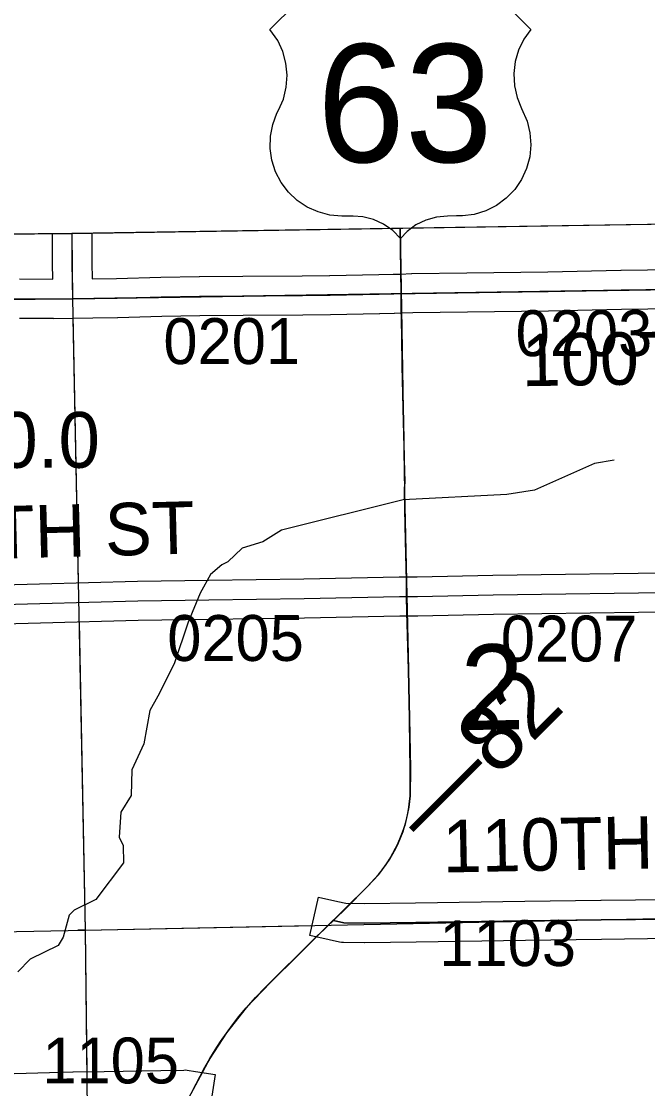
# Model space of a CAD drawing. Extents: x 23.6 to 68.7, y -63 to -29.
# Drawn here: x 48.374 to 49.329, y -34.805 to -33.177 of the extents above; entities that cross this region are included whole.
import ezdxf

# ---------------------------------------------------------------- set-up
doc = ezdxf.new("R2010")
doc.units = 0
for name, color, linetype in [('tdCoClipBndry', 7, 'Continuous'), ('tdCoCoBndry', 7, 'Continuous'), ('tdCoHydroRiver', 7, 'Continuous'), ('tdCoPriCL', 7, 'Continuous'), ('tdCoPrimary', 7, 'Continuous'), ('tdCoPriNonDiv', 7, 'Continuous'), ('tdCoPriNonDivCL', 7, 'Continuous'), ('tdCoSecRdNmbr', 7, 'Continuous'), ('tdCoSecRdTxt', 7, 'Continuous'), ('tdCoSecRteBand', 7, 'Continuous'), ('tdCoSecRteCL', 7, 'Continuous'), ('tdCoSectLine', 7, 'Continuous'), ('tdCoSectLinePart', 7, 'Continuous'), ('tdCoSectNmbr', 7, 'Continuous'), ('tdCoShieldUsRte', 7, 'Continuous'), ('tdCoStrucSecCoName', 7, 'Continuous'), ('tdCoSurfGravel', 7, 'Continuous'), ('tdCoTwpBndryShd', 7, 'Continuous'), ('tdStHwyPriRefPost1', 7, 'Continuous')]:
    doc.layers.add(name, color=color, linetype=linetype)

msp = doc.modelspace()

# ---------------------------------------------------------------- linework, layer by layer
at = {"layer": 'tdCoClipBndry'}
msp.add_lwpolyline([(32.5923, -42.7484), (32.5183, -35.7733), (32.5031, -34.7682), (32.4957, -33.7858), (32.4988, -33.76), (32.5086, -33.7359), (32.5242, -33.7151), (32.5447, -33.699), (32.5687, -33.6888), (32.5944, -33.6851), (36.5353, -33.6387), (37.5451, -33.6329), (39.5046, -33.6092), (41.4955, -33.5687), (42.4818, -33.5704), (43.4945, -33.5446), (44.4809, -33.54), (48.4512, -33.5006), (56.4135, -33.3762)], dxfattribs=at)
at = {"layer": 'tdCoCoBndry'}
for p, q in [((48.4528, -33.6006), (49.4561, -33.5847)), ((49.4561, -33.5847), (48.4528, -33.6006)), ((47.4571, -33.6082), (48.4528, -33.6006)), ((48.4528, -33.6006), (47.4571, -33.6082))]:
    msp.add_line(p, q, dxfattribs=at)
for points in [[(56.4135, -33.3762), (48.4512, -33.5006), (44.4809, -33.54), (43.4945, -33.5446), (42.4818, -33.5704), (41.4955, -33.5687), (39.5046, -33.6092)], [(53.4205, -33.5241), (52.424, -33.5401), (51.427, -33.5565), (50.4445, -33.5691), (49.4558, -33.5847), (48.4525, -33.6006), (47.4567, -33.6082), (47.4353, -33.6084), (46.4575, -33.6183), (46.4433, -33.6186), (45.4539, -33.6298), (44.4817, -33.64), (43.495, -33.6446), (42.5119, -33.6696), (42.483, -33.6703), (41.4975, -33.6686), (40.4923, -33.6896), (39.5062, -33.7091)], [(39.5066, -33.7091), (40.4927, -33.6896), (41.4979, -33.6686), (42.4833, -33.6703), (42.5122, -33.6696), (43.4953, -33.6446), (44.482, -33.64), (45.4542, -33.6298), (46.4436, -33.6186), (46.4578, -33.6183), (47.4356, -33.6084), (47.4571, -33.6082), (48.4528, -33.6006), (49.4561, -33.5847), (50.4448, -33.5691), (51.4274, -33.5565), (52.4244, -33.5401), (53.4208, -33.5241)], [(39.5066, -33.7091), (40.4927, -33.6896), (41.4979, -33.6686), (42.4833, -33.6703), (42.5122, -33.6696), (43.4953, -33.6446), (44.482, -33.64), (45.4542, -33.6298), (46.4436, -33.6186), (46.4578, -33.6183), (47.4356, -33.6084), (47.4571, -33.6082), (48.4528, -33.6006), (49.4561, -33.5847), (50.4448, -33.5691), (51.4274, -33.5565), (52.4244, -33.5401), (53.4208, -33.5241)]]:
    msp.add_lwpolyline(points, dxfattribs=at)
at = {"layer": 'tdCoHydroRiver'}
for points in [[(49.2779, -33.8467), (49.2479, -33.8518), (49.1568, -33.8923), (49.1143, -33.899), (48.9565, -33.9071), (48.7708, -33.9533), (48.7425, -33.971), (48.7111, -33.9808), (48.6892, -34.0016), (48.6798, -34.0064), (48.6626, -34.0208), (48.6471, -34.0494), (48.6287, -34.0938), (48.6072, -34.1572), (48.5825, -34.2064), (48.5701, -34.2285)], [(48.5701, -34.2285), (48.5612, -34.279), (48.5427, -34.3187), (48.5416, -34.3582), (48.526, -34.3836), (48.5233, -34.4215), (48.5298, -34.4341), (48.53, -34.4609), (48.488, -34.5166), (48.4551, -34.5328), (48.4473, -34.5407), (48.4382, -34.574), (48.4304, -34.5867), (48.388, -34.6077), (48.3693, -34.6268)]]:
    msp.add_lwpolyline(points, dxfattribs=at)
at = {"layer": 'tdCoPriCL'}
msp.add_lwpolyline([(48.6351, -34.8086), (48.6469, -34.786), (48.6541, -34.7724), (48.6618, -34.759), (48.6698, -34.7458), (48.6782, -34.7329), (48.687, -34.7202), (48.6961, -34.7077), (48.7056, -34.6955), (48.7172, -34.6817), (48.7312, -34.6659), (48.746, -34.6509), (48.7665, -34.6307), (48.7833, -34.6144), (48.8239, -34.5737), (48.841, -34.5574), (48.8448, -34.5536), (48.8515, -34.547), (48.8691, -34.5296), (48.9014, -34.497), (48.9189, -34.4783), (48.9248, -34.4709), (48.9303, -34.4632), (48.9355, -34.4553), (48.9404, -34.4471), (48.9449, -34.4388), (48.9489, -34.4302), (48.9526, -34.4215), (48.9559, -34.4127), (48.9588, -34.4036), (48.9613, -34.3945), (48.9634, -34.3853), (48.965, -34.3759), (48.9662, -34.3665), (48.9672, -34.3587), (48.9677, -34.317), (48.9665, -34.2652), (48.9645, -34.1663), (48.962, -34.0783), (48.9617, -34.0543), (48.9613, -34.0312), (48.9603, -33.9905), (48.9596, -33.9461), (48.9583, -33.8938), (48.9591, -33.8795), (48.9583, -33.846), (48.9571, -33.7878), (48.9551, -33.7029), (48.9544, -33.6571), (48.9534, -33.6132), (48.9532, -33.5925), (48.9524, -33.5241), (48.952, -33.4928)], dxfattribs=at)
at = {"layer": 'tdCoPrimary'}
for points in [[(48.6355, -34.8086), (48.6473, -34.786), (48.6545, -34.7724), (48.6622, -34.759), (48.6702, -34.7458), (48.6786, -34.7329), (48.6874, -34.7202), (48.6965, -34.7077), (48.706, -34.6955), (48.7175, -34.6817), (48.7316, -34.6659), (48.7464, -34.6509), (48.7669, -34.6307), (48.7836, -34.6144), (48.8243, -34.5737), (48.8413, -34.5574), (48.8501, -34.5487), (48.8519, -34.547), (48.8695, -34.5296), (48.9018, -34.497), (48.9193, -34.4783), (48.9252, -34.4709), (48.9307, -34.4632), (48.9359, -34.4553), (48.9408, -34.4471), (48.9452, -34.4388), (48.9493, -34.4302), (48.953, -34.4215), (48.9563, -34.4127), (48.9592, -34.4036), (48.9617, -34.3945), (48.9637, -34.3853), (48.9654, -34.3759), (48.9666, -34.3665), (48.9676, -34.3587), (48.9681, -34.317), (48.9669, -34.2652), (48.9649, -34.1663), (48.9624, -34.0783), (48.962, -34.0543), (48.9617, -34.0312), (48.9607, -33.9905), (48.96, -33.9461), (48.9587, -33.8938), (48.9595, -33.8795), (48.9587, -33.846), (48.9575, -33.7878), (48.9555, -33.7029), (48.9548, -33.6571), (48.9538, -33.6132), (48.9536, -33.5925), (48.9528, -33.5241), (48.9524, -33.4928)], [(48.9536, -33.5925), (48.9528, -33.5241), (48.9524, -33.4928)], [(48.9536, -33.5925), (48.9528, -33.5241), (48.9524, -33.4928)], [(48.9624, -34.0783), (48.962, -34.0543), (48.9617, -34.0312), (48.9607, -33.9905), (48.96, -33.9461), (48.9587, -33.8938), (48.9595, -33.8795), (48.9587, -33.846), (48.9575, -33.7878), (48.9555, -33.7029), (48.9548, -33.6571), (48.9538, -33.6132), (48.9536, -33.5925)], [(48.9624, -34.0783), (48.962, -34.0543), (48.9617, -34.0312), (48.9607, -33.9905), (48.96, -33.9461), (48.9587, -33.8938), (48.9595, -33.8795), (48.9587, -33.846), (48.9575, -33.7878), (48.9555, -33.7029), (48.9548, -33.6571), (48.9538, -33.6132), (48.9536, -33.5925)], [(48.6355, -34.8086), (48.6473, -34.786), (48.6545, -34.7724), (48.6622, -34.759), (48.6702, -34.7458), (48.6786, -34.7329), (48.6874, -34.7202), (48.6965, -34.7077), (48.706, -34.6955), (48.7175, -34.6817), (48.7316, -34.6659), (48.7464, -34.6509), (48.7669, -34.6307), (48.7836, -34.6144), (48.8243, -34.5737), (48.8413, -34.5574), (48.8501, -34.5487), (48.8519, -34.547), (48.8695, -34.5296), (48.9018, -34.497), (48.9193, -34.4783), (48.9252, -34.4709), (48.9307, -34.4632), (48.9359, -34.4553), (48.9408, -34.4471), (48.9452, -34.4388), (48.9493, -34.4302), (48.953, -34.4215), (48.9563, -34.4127), (48.9592, -34.4036), (48.9617, -34.3945), (48.9637, -34.3853), (48.9654, -34.3759), (48.9666, -34.3665), (48.9676, -34.3587), (48.9681, -34.317), (48.9669, -34.2652), (48.9649, -34.1663), (48.9624, -34.0783)], [(48.6355, -34.8086), (48.6473, -34.786), (48.6545, -34.7724), (48.6622, -34.759), (48.6702, -34.7458), (48.6786, -34.7329), (48.6874, -34.7202), (48.6965, -34.7077), (48.706, -34.6955), (48.7175, -34.6817), (48.7316, -34.6659), (48.7464, -34.6509), (48.7669, -34.6307), (48.7836, -34.6144), (48.8243, -34.5737), (48.8413, -34.5574), (48.8501, -34.5487), (48.8519, -34.547), (48.8695, -34.5296), (48.9018, -34.497), (48.9193, -34.4783), (48.9252, -34.4709), (48.9307, -34.4632), (48.9359, -34.4553), (48.9408, -34.4471), (48.9452, -34.4388), (48.9493, -34.4302), (48.953, -34.4215), (48.9563, -34.4127), (48.9592, -34.4036), (48.9617, -34.3945), (48.9637, -34.3853), (48.9654, -34.3759), (48.9666, -34.3665), (48.9676, -34.3587), (48.9681, -34.317), (48.9669, -34.2652), (48.9649, -34.1663), (48.9624, -34.0783)]]:
    msp.add_lwpolyline(points, dxfattribs=at)
at = {"layer": 'tdCoPriNonDiv'}
msp.add_lwpolyline([(48.9521, -33.4925), (48.9584, -33.8938), (48.9645, -34.1663), (48.9673, -34.3586), (48.9651, -34.3759), (48.9589, -34.4036), (48.949, -34.4302), (48.9356, -34.4553), (48.9189, -34.4782), (48.9014, -34.497), (48.7665, -34.6307), (48.7172, -34.6817), (48.687, -34.7201), (48.6618, -34.759), (48.6294, -34.8196)], dxfattribs=at)
at = {"layer": 'tdCoPriNonDivCL'}
for points in [[(48.9532, -33.5925), (48.9524, -33.5241), (48.952, -33.4928)], [(48.9532, -33.5925), (48.9524, -33.5241), (48.952, -33.4928)], [(48.6351, -34.8086), (48.6469, -34.786), (48.6541, -34.7724), (48.6618, -34.759), (48.6698, -34.7458), (48.6782, -34.7329), (48.687, -34.7202), (48.6961, -34.7077), (48.7056, -34.6955), (48.7172, -34.6817), (48.7312, -34.6659), (48.746, -34.6509), (48.7665, -34.6307), (48.7833, -34.6144), (48.8239, -34.5737), (48.841, -34.5574), (48.8497, -34.5487), (48.8515, -34.547), (48.8691, -34.5296), (48.9014, -34.497), (48.9189, -34.4783), (48.9248, -34.4709), (48.9303, -34.4632), (48.9355, -34.4553), (48.9404, -34.4471), (48.9449, -34.4388), (48.9489, -34.4302), (48.9526, -34.4215), (48.9559, -34.4127), (48.9588, -34.4036), (48.9613, -34.3945), (48.9634, -34.3853), (48.965, -34.3759), (48.9662, -34.3665), (48.9672, -34.3587), (48.9677, -34.317), (48.9665, -34.2652), (48.9645, -34.1663), (48.962, -34.0783), (48.9617, -34.0543), (48.9613, -34.0312), (48.9603, -33.9905), (48.9596, -33.9461), (48.9583, -33.8938), (48.9591, -33.8795), (48.9583, -33.846), (48.9571, -33.7878), (48.9551, -33.7029), (48.9544, -33.6571), (48.9534, -33.6132), (48.9532, -33.5925)], [(48.6351, -34.8086), (48.6469, -34.786), (48.6541, -34.7724), (48.6618, -34.759), (48.6698, -34.7458), (48.6782, -34.7329), (48.687, -34.7202), (48.6961, -34.7077), (48.7056, -34.6955), (48.7172, -34.6817), (48.7312, -34.6659), (48.746, -34.6509), (48.7665, -34.6307), (48.7833, -34.6144), (48.8239, -34.5737), (48.841, -34.5574), (48.8497, -34.5487), (48.8515, -34.547), (48.8691, -34.5296), (48.9014, -34.497), (48.9189, -34.4783), (48.9248, -34.4709), (48.9303, -34.4632), (48.9355, -34.4553), (48.9404, -34.4471), (48.9449, -34.4388), (48.9489, -34.4302), (48.9526, -34.4215), (48.9559, -34.4127), (48.9588, -34.4036), (48.9613, -34.3945), (48.9634, -34.3853), (48.965, -34.3759), (48.9662, -34.3665), (48.9672, -34.3587), (48.9677, -34.317), (48.9665, -34.2652), (48.9645, -34.1663), (48.962, -34.0783), (48.9617, -34.0543), (48.9613, -34.0312), (48.9603, -33.9905), (48.9596, -33.9461), (48.9583, -33.8938), (48.9591, -33.8795), (48.9583, -33.846), (48.9571, -33.7878), (48.9551, -33.7029), (48.9544, -33.6571), (48.9534, -33.6132), (48.9532, -33.5925)]]:
    msp.add_lwpolyline(points, dxfattribs=at)
at = {"layer": 'tdCoSecRteBand'}
for points in [[(48.4818, -33.5001), (48.4818, -33.5456), (48.4823, -33.5701), (48.5195, -33.5695), (48.5869, -33.5673), (48.5871, -33.5672), (48.5873, -33.5672), (48.6455, -33.5663), (48.6457, -33.5663), (48.6459, -33.5663), (48.7122, -33.566), (48.8027, -33.5655), (48.8444, -33.5647), (48.8445, -33.5647), (48.8445, -33.5647), (48.9194, -33.5634), (48.9411, -33.563), (48.9525, -33.5626), (48.9693, -33.562), (48.9696, -33.562), (48.9699, -33.562), (49.0535, -33.5607), (49.0535, -33.5607), (49.0536, -33.5607), (49.177, -33.5593), (49.2883, -33.5569), (49.2884, -33.5569), (49.2886, -33.5569), (49.4094, -33.5554)], [(48.3718, -33.5702), (48.4223, -33.5705), (48.4218, -33.5465), (48.4218, -33.5462), (48.4218, -33.5459), (48.4218, -33.5009)], [(49.4101, -33.6154), (49.2894, -33.6168), (49.1781, -33.6193), (49.178, -33.6193), (49.1778, -33.6193), (49.0543, -33.6207), (48.9711, -33.6219), (48.9546, -33.6225), (48.943, -33.6229), (48.9428, -33.6229), (48.9426, -33.6229), (48.9207, -33.6234), (48.9206, -33.6234), (48.9205, -33.6234), (48.8456, -33.6247), (48.8037, -33.6255), (48.8035, -33.6255), (48.8033, -33.6255), (48.7125, -33.626), (48.7125, -33.626), (48.7125, -33.626), (48.6464, -33.6263), (48.5886, -33.6272), (48.5213, -33.6294), (48.521, -33.6295), (48.5208, -33.6295), (48.4833, -33.6301), (48.4533, -33.6306), (48.4234, -33.6311), (48.4234, -33.6311), (48.4233, -33.6311), (48.4233, -33.6305), (48.3715, -33.6302)], [(48.3081, -34.0378), (48.4019, -34.0349), (48.402, -34.0349), (48.4021, -34.0349), (48.5513, -34.0312), (48.5514, -34.0312), (48.5515, -34.0312), (48.6596, -34.0295), (48.6597, -34.0295), (48.6597, -34.0295), (48.8051, -34.0275), (48.9505, -34.0244), (48.9507, -34.0244), (48.9509, -34.0244), (48.9618, -34.0243), (48.9778, -34.0242), (49.0931, -34.0217), (49.0932, -34.0217), (49.0933, -34.0217), (49.3881, -34.0176)], [(49.389, -34.0776), (49.0942, -34.0817), (48.9789, -34.0842), (48.9787, -34.0842), (48.9784, -34.0842), (48.9623, -34.0843), (48.9515, -34.0844), (48.8062, -34.0875), (48.8061, -34.0875), (48.806, -34.0875), (48.6605, -34.0895), (48.5526, -34.0912), (48.4036, -34.0949), (48.3098, -34.0977)], [(49.364, -34.5763), (49.2588, -34.5775), (49.143, -34.5793), (49.143, -34.5793), (49.143, -34.5793), (48.9762, -34.5818), (48.9762, -34.5818), (48.9761, -34.5818), (48.898, -34.5826), (48.8977, -34.5826), (48.8974, -34.5826), (48.8655, -34.5823), (48.8623, -34.5822), (48.8592, -34.5815), (48.8435, -34.578), (48.8142, -34.5714), (48.8274, -34.5129), (48.8567, -34.5195), (48.8693, -34.5223), (48.8977, -34.5226), (48.9754, -34.5218), (49.1421, -34.5193), (49.2579, -34.5175), (49.258, -34.5175), (49.2581, -34.5175), (49.3631, -34.5164)], [(48.2921, -34.7841), (48.4527, -34.7795), (48.453, -34.7795), (48.4533, -34.7795), (48.5006, -34.7791), (48.5873, -34.7775), (48.622, -34.7767), (48.6246, -34.7766), (48.6272, -34.777), (48.64, -34.779), (48.6697, -34.7835), (48.6606, -34.8428)]]:
    msp.add_lwpolyline(points, dxfattribs=at)
at = {"layer": 'tdCoSecRteCL'}
for points in [[(48.4528, -33.6006), (48.4518, -33.5459), (48.4518, -33.5006)], [(48.4528, -33.6006), (48.5203, -33.5995), (48.5878, -33.5972), (48.646, -33.5963), (48.7124, -33.596), (48.8031, -33.5955), (48.845, -33.5947), (48.92, -33.5934), (48.942, -33.5929), (48.9536, -33.5925), (48.9703, -33.592), (49.0539, -33.5907), (49.1775, -33.5893), (49.2889, -33.5869), (49.4098, -33.5854)], [(47.4571, -33.6082), (47.4801, -33.6081), (47.5592, -33.6066), (47.6478, -33.6054), (47.7464, -33.6054), (47.8293, -33.6046), (47.908, -33.6027), (47.9952, -33.6032), (48.0613, -33.6017), (48.0986, -33.6022), (48.1501, -33.6012), (48.2142, -33.6), (48.2914, -33.6002), (48.3716, -33.6002), (48.4468, -33.6007), (48.4528, -33.6006)], [(47.2002, -34.0951), (47.3274, -34.0955), (47.4149, -34.0955), (47.4503, -34.0951), (47.5119, -34.0932), (47.5993, -34.0903), (47.6683, -34.0871), (47.7499, -34.0846), (47.8344, -34.0809), (47.9431, -34.078), (48.0331, -34.0762), (48.1402, -34.0723), (48.2277, -34.0694), (48.3089, -34.0677), (48.4028, -34.0649), (48.552, -34.0612), (48.6601, -34.0595), (48.8056, -34.0575), (48.9511, -34.0544), (48.962, -34.0543), (48.9782, -34.0542), (49.0937, -34.0517), (49.3886, -34.0476)], [(49.3636, -34.5464), (49.2584, -34.5475), (49.1425, -34.5493), (48.9758, -34.5518), (48.8977, -34.5526), (48.8658, -34.5523), (48.8501, -34.5487)]]:
    msp.add_lwpolyline(points, dxfattribs=at)
at = {"layer": 'tdCoSectLine'}
for points in [[(48.4515, -33.5006), (48.4525, -33.6006)], [(48.4525, -33.6006), (49.4558, -33.5847)], [(47.4567, -33.6082), (48.4525, -33.6006)], [(48.4525, -33.6006), (48.4718, -34.5633)], [(48.4718, -34.5633), (49.4717, -34.5432)], [(47.4524, -34.5831), (48.4718, -34.5633)], [(48.4718, -34.5633), (48.4603, -34.5635), (48.4718, -34.5633)], [(48.4718, -34.5633), (48.4718, -34.5633)], [(48.4718, -34.5633), (48.4829, -35.5694)]]:
    msp.add_lwpolyline(points, dxfattribs=at)
at = {"layer": 'tdCoSectLinePart'}
for points in [[(48.4531, -33.6306), (48.4612, -34.0336)], [(48.4624, -34.0936), (48.4718, -34.5633)], [(48.4718, -34.5633), (48.815, -34.5564)], [(47.4524, -34.5831), (48.4718, -34.5633)], [(48.4718, -34.5633), (48.4603, -34.5635), (48.4718, -34.5633)], [(48.4718, -34.5633), (48.4718, -34.5633)], [(48.4718, -34.5633), (48.4742, -34.7792)]]:
    msp.add_lwpolyline(points, dxfattribs=at)
at = {"layer": 'tdCoShieldUsRte'}
msp.add_lwpolyline([(49.0723, -33.1107), (49.1512, -33.1896), (49.1404, -33.2045), (49.1324, -33.2211), (49.1272, -33.2387), (49.125, -33.257), (49.126, -33.2754), (49.13, -33.2933), (49.1369, -33.3104), (49.1453, -33.3295), (49.1497, -33.3473), (49.1511, -33.3657), (49.1493, -33.384), (49.1445, -33.4018), (49.1368, -33.4185), (49.1265, -33.4337), (49.1137, -33.4469), (49.0989, -33.4579), (49.0825, -33.4662), (49.0649, -33.4716), (49.0467, -33.474), (49.0376, -33.4741), (49.0242, -33.4742), (49.0074, -33.4757), (48.9911, -33.4803), (48.9759, -33.4877), (48.9624, -33.4978), (48.9523, -33.5085), (48.9405, -33.4964), (48.9267, -33.4866), (48.9113, -33.4795), (48.895, -33.4753), (48.8803, -33.4742), (48.8632, -33.4742), (48.8449, -33.4726), (48.827, -33.468), (48.8102, -33.4605), (48.7949, -33.4503), (48.7815, -33.4377), (48.7704, -33.4231), (48.7619, -33.4067), (48.7563, -33.3892), (48.7537, -33.371), (48.7541, -33.3526), (48.7576, -33.3346), (48.7641, -33.3173), (48.7665, -33.3126), (48.7738, -33.2957), (48.7782, -33.2778), (48.7795, -33.2595), (48.7778, -33.2411), (48.773, -33.2234), (48.7653, -33.2067), (48.7534, -33.1896), (48.8323, -33.1107)], dxfattribs=at)
at = {"layer": 'tdCoSurfGravel'}
for points in [[(48.4528, -33.6006), (48.4518, -33.5459), (48.4518, -33.5006)], [(48.3716, -33.6002), (48.4468, -33.6007), (48.4528, -33.6006), (48.5203, -33.5995), (48.5878, -33.5972), (48.646, -33.5963), (48.7124, -33.596), (48.8031, -33.5955), (48.845, -33.5947), (48.92, -33.5934), (48.942, -33.5929), (48.9536, -33.5925), (48.9703, -33.592), (49.0539, -33.5907), (49.1775, -33.5893), (49.2889, -33.5869), (49.4098, -33.5854)], [(47.2002, -34.0951), (47.3274, -34.0955), (47.4149, -34.0955), (47.4503, -34.0951), (47.5119, -34.0932), (47.5993, -34.0903), (47.6683, -34.0871), (47.7499, -34.0846), (47.8344, -34.0809), (47.9431, -34.078), (48.0331, -34.0762), (48.1402, -34.0723), (48.2277, -34.0694), (48.3089, -34.0677), (48.4028, -34.0649), (48.552, -34.0612), (48.6601, -34.0595), (48.8056, -34.0575), (48.9511, -34.0544), (48.962, -34.0543), (48.9782, -34.0542), (49.0937, -34.0517), (49.3886, -34.0476)], [(48.8501, -34.5487), (48.8658, -34.5523), (48.8977, -34.5526), (48.9758, -34.5518), (49.1425, -34.5493), (49.2584, -34.5475), (49.3636, -34.5464), (49.4291, -34.5449), (49.4334, -34.5448), (49.4378, -34.5451), (49.4421, -34.5456), (49.4463, -34.5465), (49.4501, -34.548), (49.4536, -34.5499), (49.4569, -34.5522), (49.46, -34.5548), (49.4628, -34.5577), (49.4652, -34.5608)]]:
    msp.add_lwpolyline(points, dxfattribs=at)
at = {"layer": 'tdCoTwpBndryShd'}
msp.add_lwpolyline([(39.5062, -33.7091), (40.4923, -33.6896), (41.4975, -33.6686), (42.483, -33.6703), (42.5119, -33.6696), (43.495, -33.6446), (44.4817, -33.64), (45.4539, -33.6298), (46.4433, -33.6186), (46.4575, -33.6183), (47.4353, -33.6084), (47.4567, -33.6082), (48.4525, -33.6006), (49.4558, -33.5847), (50.4445, -33.5691), (51.427, -33.5565), (52.424, -33.5401), (53.4205, -33.5241)], dxfattribs=at)

# ---------------------------------------------------------------- texts
at = {"layer": 'tdCoSecRdNmbr'}
for s, rotation, p in [('0201', 0.0377, (48.591, -33.7)), ('0203', 0.0381, (49.1279, -33.6879)), ('0205', 0.0377, (48.5969, -34.1528)), ('0207', 0.0381, (49.1053, -34.1537)), ('1103', 0.038, (49.0117, -34.6182)), ('1105', 0.0376, (48.4065, -34.7972))]:
    msp.add_text(s, height=0.07, rotation=rotation, dxfattribs=at).set_placement(p)
at = {"layer": 'tdCoSecRdTxt'}
for s, rotation, p in [('100TH ST', 0.8692, (49.1378, -33.7338)), ('105TH ST', 1.5017, (48.1521, -34.0017)), ('110TH ST', 1.111, (49.0174, -34.4755))]:
    msp.add_text(s, height=0.08, rotation=rotation, dxfattribs=at).set_placement(p)
at = {"layer": 'tdCoSectNmbr'}
msp.add_text('2', height=0.13, rotation=1.038, dxfattribs=at).set_placement((49.0453, -34.2584))
at = {"layer": 'tdCoShieldUsRte'}
msp.add_text('63', height=0.18, dxfattribs=at).set_placement((48.8252, -33.392))
at = {"layer": 'tdCoStrucSecCoName'}
msp.add_text('UN030270.0', height=0.085, dxfattribs=at).set_placement((47.856, -33.8581))
at = {"layer": 'tdStHwyPriRefPost1'}
msp.add_text('‒‒82', height=0.1, rotation=45, dxfattribs=at).set_placement((48.9949, -34.4362))

doc.saveas('drawing.dxf')
